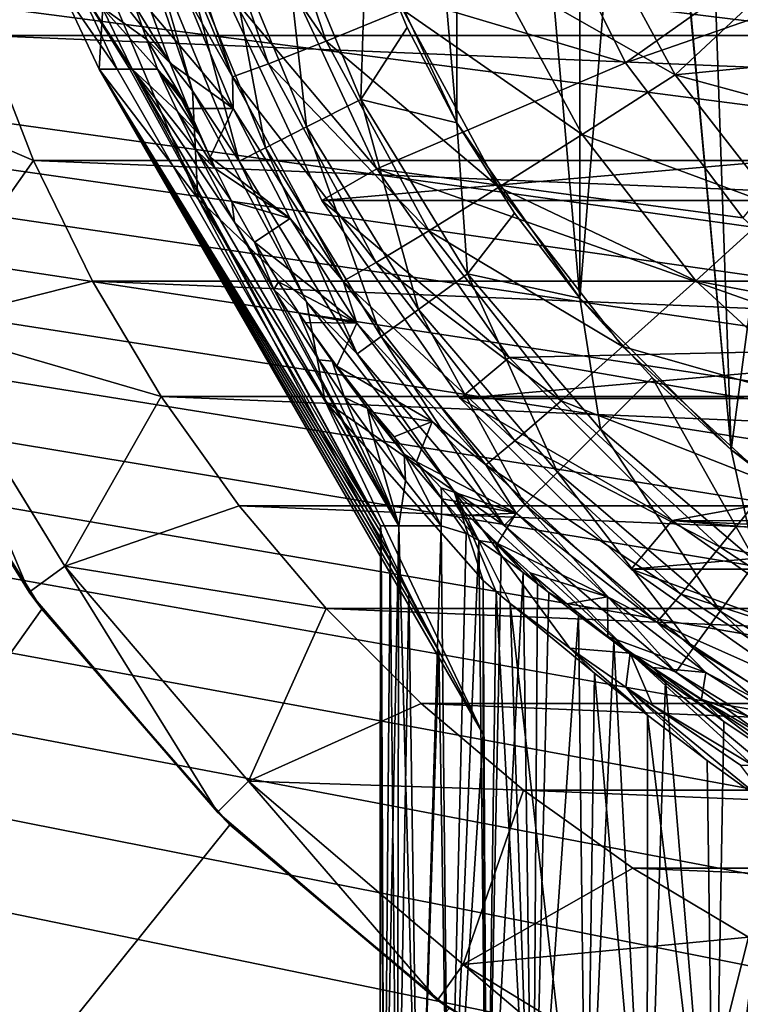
# Model space of a CAD drawing. Header units: metres. Extents: x -109 to 109, y -63 to 140.
# Tile 263 of 480: x -8.55 to -4.45, y 21.48 to 27.09. Entities that reach past the tile are written whole.
import ezdxf

# ---------------------------------------------------------------- set-up
doc = ezdxf.new("R2010")
doc.units = ezdxf.units.M
doc.layers.add('solid_502308_SW0001', color=7, linetype='CONTINUOUS')

msp = doc.modelspace()

# ---------------------------------------------------------------- linework, layer by layer
at = {"layer": 'solid_502308_SW0001'}
for points in [[(69.468643, 21.833605, 17.799309), (76.5, 35.943851, 18.161783), (-76.5, 35.943851, 18.161783)], [(67.435486, 21.949877, 17.802296), (69.468643, 21.833605, 17.799309), (-76.5, 35.943851, 18.161783)], [(40.900002, 21.949877, 17.802296), (67.435486, 21.949877, 17.802296), (-76.5, 35.943851, 18.161783)], [(38.606739, 21.79129, 17.798223), (40.900002, 21.949877, 17.802296), (-76.5, 35.943851, 18.161783)], [(36.353371, 21.317671, 17.786057), (38.606739, 21.79129, 17.798223), (-76.5, 35.943851, 18.161783)], [(34.18816, 20.53858, 17.766043), (36.353371, 21.317671, 17.786057), (-76.5, 35.943851, 18.161783)], [(31.215277, 20.53858, 17.766043), (34.18816, 20.53858, 17.766043), (-76.5, 35.943851, 18.161783)], [(28.242392, 20.53858, 17.766043), (31.215277, 20.53858, 17.766043), (-76.5, 35.943851, 18.161783)], [(25.269508, 20.53858, 17.766043), (28.242392, 20.53858, 17.766043), (-76.5, 35.943851, 18.161783)], [(22.296625, 20.53858, 17.766043), (25.269508, 20.53858, 17.766043), (-76.5, 35.943851, 18.161783)], [(19.323742, 20.53858, 17.766043), (22.296625, 20.53858, 17.766043), (-76.5, 35.943851, 18.161783)], [(16.350859, 20.53858, 17.766043), (19.323742, 20.53858, 17.766043), (-76.5, 35.943851, 18.161783)], [(13.377975, 20.53858, 17.766043), (16.350859, 20.53858, 17.766043), (-76.5, 35.943851, 18.161783)], [(10.405092, 20.53858, 17.766043), (13.377975, 20.53858, 17.766043), (-76.5, 35.943851, 18.161783)], [(7.432209, 20.53858, 17.766043), (10.405092, 20.53858, 17.766043), (-76.5, 35.943851, 18.161783)], [(4.459325, 20.53858, 17.766043), (7.432209, 20.53858, 17.766043), (-76.5, 35.943851, 18.161783)], [(1.486442, 20.53858, 17.766043), (4.459325, 20.53858, 17.766043), (-76.5, 35.943851, 18.161783)], [(-1.486442, 20.53858, 17.766043), (1.486442, 20.53858, 17.766043), (-76.5, 35.943851, 18.161783)], [(-4.459325, 20.53858, 17.766043), (-1.486442, 20.53858, 17.766043), (-76.5, 35.943851, 18.161783)], [(-7.432209, 20.53858, 17.766043), (-4.459325, 20.53858, 17.766043), (-76.5, 35.943851, 18.161783)], [(-10.405092, 20.53858, 17.766043), (-7.432209, 20.53858, 17.766043), (-76.5, 35.943851, 18.161783)], [(-5.362325, 25.500526, -10.238144), (-5.362325, 34.499474, -10.238144), (-6.062111, 33.500088, -10.238144)], [(-5, 30, -10.238144), (-5.362325, 34.499474, -10.238144), (-5.362325, 25.500526, -10.238144)], [(-6.062111, 26.49991, -10.238144), (-6.062111, 33.500088, -10.238144), (-6.577823, 32.394207, -10.238144)], [(-5.362325, 25.500526, -10.238144), (-6.062111, 33.500088, -10.238144), (-6.062111, 26.49991, -10.238144)], [(-6.062111, 26.49991, -10.238144), (-6.577823, 32.394207, -10.238144), (-6.577823, 27.605793, -10.238144)], [(-5, 30, -10.238144), (-5.362325, 25.500526, -10.238144), (-4.499563, 24.637733, -10.238144)], [(-4.903923, 29.024542, -10.238144), (-5, 30, -10.238144), (-4.499563, 24.637733, -10.238144)], [(-4.619348, 28.086493, -10.238144), (-4.903923, 29.024542, -10.238144), (-4.499563, 24.637733, -10.238144)], [(-7.202722, 28.124846, 13.440675), (-6.804549, 26.964445, 13.410866), (-7.550357, 28.051422, 12.874386)], [(-6.36984, 27.142818, 13.8864), (-6.804549, 26.964445, 13.410866), (-7.202722, 28.124846, 13.440675)], [(-4.157349, 27.222189, -10.238144), (-4.619348, 28.086493, -10.238144), (-4.499563, 24.637733, -10.238144)], [(-7.550357, 28.051422, 12.874386), (-7.132974, 26.835039, 12.843139), (-7.768229, 28.012495, 12.243561)], [(-6.804549, 26.964445, 13.410866), (-7.132974, 26.835039, 12.843139), (-7.550357, 28.051422, 12.874386)], [(-7.566463, 26.681042, -6.804698), (-8.009548, 27.971706, -6.804698), (-8.066903, 27.321394)], [(-7.791773, 27.4683, -7.350831), (-8.009548, 27.971706, -6.804698), (-7.566463, 26.681042, -6.804698)], [(-7.768229, 28.012495, 12.243561), (-7.338806, 26.761026, 12.211412), (-7.816267, 27.904839, 11.677801)], [(-7.132974, 26.835039, 12.843139), (-7.338806, 26.761026, 12.211412), (-7.768229, 28.012495, 12.243561)], [(-3.464102, 28, -17.583462), (-5.101369, 26.841547, -18.738144), (-5.594789, 27.832478, -18.738144)], [(-3.180946, 27.50956, -17.606489), (-5.101369, 26.841547, -18.738144), (-3.464102, 28, -17.583462)], [(-7.338806, 26.761026, 12.211412), (-7.604609, 27.232365, 11.666926), (-7.816267, 27.904839, 11.677801)], [(-5.594789, 27.832478, -18.738144), (-5.101369, 26.841547, -18.738144), (-7.071137, 27.426212, -18.738144)], [(8.748788, 26.996489, -35.238144), (-8.748788, 26.996489, -35.238144), (-8.966891, 27.729097, -35.238144)], [(8.966891, 27.729097, -35.238144), (8.748788, 26.996489, -35.238144), (-8.966891, 27.729097, -35.238144)], [(-7.382749, 27.6012, -8.360602), (-6.9166, 26.475817, -8.360602), (-7.053759, 27.708096, -8.789615)], [(-6.577785, 27.605686, -9.146836), (-7.053759, 27.708096, -8.789615), (-6.608383, 26.63286, -8.789615)], [(-6.9166, 26.475817, -8.360602), (-6.608383, 26.63286, -8.789615), (-7.053759, 27.708096, -8.789615)], [(-7.631552, 27.520359, -7.875552), (-7.149693, 26.35705, -7.875552), (-7.382749, 27.6012, -8.360602)], [(-7.149693, 26.35705, -7.875552), (-6.9166, 26.475817, -8.360602), (-7.382749, 27.6012, -8.360602)], [(-6.344301, 27.041986, -9.146836), (-6.577785, 27.605686, -9.146836), (-6.608383, 26.63286, -8.789615)], [(-6.577823, 27.605793, -10.238144), (-6.577785, 27.605686, -9.146836), (-6.344301, 27.041986, -9.146836)], [(-6.062111, 26.49991, -10.238144), (-6.577823, 27.605793, -10.238144), (-6.344301, 27.041986, -9.146836)], [(-5.272124, 27.609037, 14.472187), (-4.819778, 26.772858, 14.450707), (-5.850434, 27.361298, 14.246129)], [(-4.328038, 27.234211, 14.536922), (-4.819778, 26.772858, 14.450707), (-5.272124, 27.609037, 14.472187)], [(-7.791773, 27.4683, -7.350831), (-7.299798, 26.280567, -7.350831), (-7.631552, 27.520359, -7.875552)], [(-7.299798, 26.280567, -7.350831), (-7.149693, 26.35705, -7.875552), (-7.631552, 27.520359, -7.875552)], [(-7.791773, 27.4683, -7.350831), (-7.566463, 26.681042, -6.804698), (-7.299798, 26.280567, -7.350831)], [(-3.180946, 27.50956, -17.606489), (-4.434119, 25.957899, -18.738144), (-5.101369, 26.841547, -18.738144)], [(-7.411469, 27.30234, -35.100304), (-7.071183, 27.426289, -34.73814), (-6.516888, 26.237581, -34.73814)], [(-6.516888, 26.237581, -34.73814), (-7.071183, 27.426289, -34.73814), (-7.071137, 27.426212, -18.738144)], [(-5.101369, 26.841547, -18.738144), (-6.516901, 26.237637, -18.738144), (-7.071137, 27.426212, -18.738144)], [(-6.516888, 26.237581, -34.73814), (-7.071137, 27.426212, -18.738144), (-6.516901, 26.237637, -18.738144)], [(-5.850434, 27.361298, 14.246129), (-5.348492, 26.433435, 14.222293), (-6.36984, 27.142818, 13.8864)], [(-4.819778, 26.772858, 14.450707), (-5.348492, 26.433435, 14.222293), (-5.850434, 27.361298, 14.246129)], [(-8.066903, 27.321394), (-8.319157, 27.277893), (-8.098228, 26.80411)], [(-7.53579, 26.06786), (-8.066903, 27.321394), (-8.098228, 26.80411)], [(-7.566463, 26.681042, -6.804698), (-8.066903, 27.321394), (-7.53579, 26.06786)], [(-6.830436, 26.056356, -35.100304), (-7.411469, 27.30234, -35.100304), (-6.516888, 26.237581, -34.73814)], [(7.411469, 27.30234, -35.100304), (-7.411469, 27.30234, -35.100304), (-6.830436, 26.056356, -35.100304)], [(7.411469, 27.30234, -35.100304), (-6.830436, 26.056356, -35.100304), (6.830436, 26.056356, -35.100304)], [(-7.994193, 26.80411, 2.979163), (-8.098228, 26.80411), (-8.319157, 27.277893)], [(-8.214845, 27.277859, 2.986869), (-7.994193, 26.80411, 2.979163), (-8.319157, 27.277893)], [(-8.214845, 27.277859, 2.986869), (-7.909639, 26.80411, 3.892752), (-7.922191, 26.80411, 3.806317)], [(-8.214845, 27.277859, 2.986869), (-8.081095, 27.155922, 3.918607), (-7.909639, 26.80411, 3.892752)], [(-8.214845, 27.277859, 2.986869), (-7.922191, 26.80411, 3.806317), (-7.994193, 26.80411, 2.979163)], [(-7.604609, 27.232365, 11.666926), (-7.335095, 26.580612, 11.656384), (-7.802248, 27.130669, 5.351239)], [(-7.338806, 26.761026, 12.211412), (-7.335095, 26.580612, 11.656384), (-7.604609, 27.232365, 11.666926)], [(-4.328038, 27.234211, 14.536922), (-4.061522, 26.845785, 14.526944), (-4.819778, 26.772858, 14.450707)], [(-4.157349, 27.222189, -10.238144), (-4.499563, 24.637733, -10.238144), (-3.499878, 23.937757, -10.238144)], [(-7.896038, 27.168262, 4.827129), (-7.826159, 26.972664, 4.746412), (-8.081095, 27.155922, 3.918607)], [(-8.081095, 27.155922, 3.918607), (-7.764836, 26.80411, 4.621552), (-7.909639, 26.80411, 3.892752)], [(-7.826159, 26.972664, 4.746412), (-7.764836, 26.80411, 4.621552), (-8.081095, 27.155922, 3.918607)], [(-7.896038, 27.168262, 4.827129), (-7.802248, 27.130669, 5.351239), (-7.693316, 26.839748, 5.237338)], [(-7.896038, 27.168262, 4.827129), (-7.693316, 26.839748, 5.237338), (-7.826159, 26.972664, 4.746412)], [(-7.335095, 26.580612, 11.656384), (-7.693316, 26.839748, 5.237338), (-7.802248, 27.130669, 5.351239)], [(-6.36984, 27.142818, 13.8864), (-5.823352, 26.13261, 13.86045), (-6.804549, 26.964445, 13.410866)], [(-5.348492, 26.433435, 14.222293), (-5.823352, 26.13261, 13.86045), (-6.36984, 27.142818, 13.8864)], [(-6.062026, 26.499737, -9.146836), (-6.344301, 27.041986, -9.146836), (-6.608383, 26.63286, -8.789615)], [(-6.062111, 26.49991, -10.238144), (-6.344301, 27.041986, -9.146836), (-6.062026, 26.499737, -9.146836)], [(-9.748307, 26.83251, -34.238144), (-8.748788, 26.996489, -35.238144), (-8.470903, 26.28437, -35.238144)], [(8.470903, 26.28437, -35.238144), (-8.470903, 26.28437, -35.238144), (-8.748788, 26.996489, -35.238144)], [(8.748788, 26.996489, -35.238144), (8.470903, 26.28437, -35.238144), (-8.748788, 26.996489, -35.238144)], [(-7.826159, 26.972664, 4.746412), (-7.588861, 26.580975, 5.054479), (-7.764836, 26.80411, 4.621552)], [(-7.826159, 26.972664, 4.746412), (-7.693316, 26.839748, 5.237338), (-7.588861, 26.580975, 5.054479)], [(-6.804549, 26.964445, 13.410866), (-6.220779, 25.885323, 13.383144), (-7.132974, 26.835039, 12.843139)], [(-5.823352, 26.13261, 13.86045), (-6.220779, 25.885323, 13.383144), (-6.804549, 26.964445, 13.410866)], [(-4.061522, 26.845785, 14.526944), (-3.76022, 26.483658, 14.517642), (-4.819778, 26.772858, 14.450707)], [(-9.748307, 26.83251, -34.238144), (-8.470903, 26.28437, -35.238144), (-9.132778, 25.346521, -34.238144)], [(-7.53579, 26.06786), (-8.098228, 26.80411), (-5.912698, 23.018661)], [(-6.1646, 23.493601, 0.638721), (-5.912698, 23.018661), (-8.098228, 26.80411)], [(-7.994193, 26.80411, 2.979163), (-6.49604, 24.20607, 2.926847), (-8.098228, 26.80411)], [(-6.492139, 24.166239, 2.380028), (-8.098228, 26.80411), (-6.49604, 24.20607, 2.926847)], [(-6.334917, 23.825247, 1.244623), (-6.1646, 23.493601, 0.638721), (-8.098228, 26.80411)], [(-6.440533, 24.043123, 1.822384), (-6.334917, 23.825247, 1.244623), (-8.098228, 26.80411)], [(-6.492139, 24.166239, 2.380028), (-6.440533, 24.043123, 1.822384), (-8.098228, 26.80411)], [(-7.994193, 26.80411, 2.979163), (-7.922191, 26.80411, 3.806317), (-6.49604, 24.20607, 2.926847)], [(-7.922191, 26.80411, 3.806317), (-7.909639, 26.80411, 3.892752), (-6.49604, 24.20607, 2.926847)], [(-7.909639, 26.80411, 3.892752), (-6.392484, 24.206068, 3.877347), (-6.49604, 24.20607, 2.926847)], [(-7.909639, 26.80411, 3.892752), (-7.326534, 25.934519, 4.291103), (-6.392484, 24.206068, 3.877347)], [(-7.909639, 26.80411, 3.892752), (-7.542243, 26.339882, 4.398862), (-7.326534, 25.934519, 4.291103)], [(-7.909639, 26.80411, 3.892752), (-7.652364, 26.562996, 4.494447), (-7.542243, 26.339882, 4.398862)], [(-7.909639, 26.80411, 3.892752), (-7.764836, 26.80411, 4.621552), (-7.652364, 26.562996, 4.494447)], [(-7.526296, 26.430315, 4.8798), (-7.652364, 26.562996, 4.494447), (-7.764836, 26.80411, 4.621552)], [(-7.610807, 26.619766, 4.980526), (-7.764836, 26.80411, 4.621552), (-7.588861, 26.580975, 5.054479)], [(-7.660871, 26.692808, 4.844338), (-7.526296, 26.430315, 4.8798), (-7.764836, 26.80411, 4.621552)], [(-7.660871, 26.692808, 4.844338), (-7.764836, 26.80411, 4.621552), (-7.610807, 26.619766, 4.980526)], [(-7.335095, 26.580612, 11.656384), (-7.588861, 26.580975, 5.054479), (-7.693316, 26.839748, 5.237338)], [(-7.132974, 26.835039, 12.843139), (-6.521038, 25.70385, 12.81408), (-7.338806, 26.761026, 12.211412)], [(-6.220779, 25.885323, 13.383144), (-6.521038, 25.70385, 12.81408), (-7.132974, 26.835039, 12.843139)], [(-5.101369, 26.841547, -18.738144), (-4.434119, 25.957899, -18.738144), (-6.516901, 26.237637, -18.738144)], [(-7.338806, 26.761026, 12.211412), (-6.709217, 25.597204, 12.181515), (-7.335095, 26.580612, 11.656384)], [(-6.521038, 25.70385, 12.81408), (-6.709217, 25.597204, 12.181515), (-7.338806, 26.761026, 12.211412)], [(-4.819778, 26.772858, 14.450707), (-4.235967, 26.022446, 14.43143), (-5.348492, 26.433435, 14.222293)], [(-3.76022, 26.483658, 14.517642), (-4.235967, 26.022446, 14.43143), (-4.819778, 26.772858, 14.450707)], [(-7.660871, 26.692808, 4.844338), (-7.610807, 26.619766, 4.980526), (-7.526296, 26.430315, 4.8798)], [(-6.916983, 25.480909, -6.804698), (-7.566463, 26.681042, -6.804698), (-7.53579, 26.06786)], [(-7.299798, 26.280567, -7.350831), (-7.566463, 26.681042, -6.804698), (-6.916983, 25.480909, -6.804698)], [(-6.9166, 26.475817, -8.360602), (-6.280141, 25.43721, -8.360602), (-6.608383, 26.63286, -8.789615)], [(-6.062026, 26.499737, -9.146836), (-6.608383, 26.63286, -8.789615), (-6.000286, 25.640537, -8.789615)], [(-6.280141, 25.43721, -8.360602), (-6.000286, 25.640537, -8.789615), (-6.608383, 26.63286, -8.789615)], [(-7.610807, 26.619766, 4.980526), (-7.588861, 26.580975, 5.054479), (-7.465863, 26.303001, 4.837213)], [(-7.610807, 26.619766, 4.980526), (-7.465863, 26.303001, 4.837213), (-7.526296, 26.430315, 4.8798)], [(-7.335095, 26.580612, 11.656384), (-7.465863, 26.303001, 4.837213), (-7.588861, 26.580975, 5.054479)], [(-7.335095, 26.580612, 11.656384), (-7.009727, 25.954597, 11.646261), (-7.465863, 26.303001, 4.837213)], [(-6.709217, 25.597204, 12.181515), (-7.009727, 25.954597, 11.646261), (-7.335095, 26.580612, 11.656384)], [(-7.43461, 26.237352, 4.795901), (-7.542243, 26.339882, 4.398862), (-7.652364, 26.562996, 4.494447)], [(-7.526296, 26.430315, 4.8798), (-7.43461, 26.237352, 4.795901), (-7.652364, 26.562996, 4.494447)], [(-7.149693, 26.35705, -7.875552), (-6.491786, 25.283442, -7.875552), (-6.9166, 26.475817, -8.360602)], [(-6.491786, 25.283442, -7.875552), (-6.280141, 25.43721, -8.360602), (-6.9166, 26.475817, -8.360602)], [(-6.062111, 26.49991, -10.238144), (-6.062026, 26.499737, -9.146836), (-5.7342, 25.985159, -9.146836)], [(-6.062111, 26.49991, -10.238144), (-5.7342, 25.985159, -9.146836), (-5.362354, 25.500538, -9.146836)], [(-5.362325, 25.500526, -10.238144), (-6.062111, 26.49991, -10.238144), (-5.362354, 25.500538, -9.146836)], [(-5.7342, 25.985159, -9.146836), (-6.062026, 26.499737, -9.146836), (-6.000286, 25.640537, -8.789615)], [(-7.526296, 26.430315, 4.8798), (-7.465863, 26.303001, 4.837213), (-7.43461, 26.237352, 4.795901)], [(-5.348492, 26.433435, 14.222293), (-4.700659, 25.600735, 14.200902), (-5.823352, 26.13261, 13.86045)], [(-4.235967, 26.022446, 14.43143), (-4.700659, 25.600735, 14.200902), (-5.348492, 26.433435, 14.222293)], [(-7.299798, 26.280567, -7.350831), (-6.628078, 25.18442, -7.350831), (-7.149693, 26.35705, -7.875552)], [(-6.628078, 25.18442, -7.350831), (-6.491786, 25.283442, -7.875552), (-7.149693, 26.35705, -7.875552)], [(-7.34143, 26.051926, 4.704957), (-7.326534, 25.934519, 4.291103), (-7.542243, 26.339882, 4.398862)], [(-7.34143, 26.051926, 4.704957), (-7.542243, 26.339882, 4.398862), (-7.43461, 26.237352, 4.795901)], [(-7.009727, 25.954597, 11.646261), (-7.43461, 26.237352, 4.795901), (-7.465863, 26.303001, 4.837213)], [(-9.132778, 25.346521, -34.238144), (-8.470903, 26.28437, -35.238144), (-8.135121, 25.597492, -35.238144)], [(8.135121, 25.597492, -35.238144), (-8.135121, 25.597492, -35.238144), (-8.470903, 26.28437, -35.238144)], [(8.470903, 26.28437, -35.238144), (8.135121, 25.597492, -35.238144), (-8.470903, 26.28437, -35.238144)], [(-7.009727, 25.954597, 11.646261), (-7.34143, 26.051926, 4.704957), (-7.43461, 26.237352, 4.795901)], [(-7.299798, 26.280567, -7.350831), (-6.916983, 25.480909, -6.804698), (-6.628078, 25.18442, -7.350831)], [(-6.830436, 26.056356, -35.100304), (-6.516888, 26.237581, -34.73814), (-5.764471, 25.163008, -34.73814)], [(-3.615648, 25.211786, -18.738144), (-5.764519, 25.163067, -18.738144), (-6.516901, 26.237637, -18.738144)], [(-6.516888, 26.237581, -34.73814), (-6.516901, 26.237637, -18.738144), (-5.764519, 25.163067, -18.738144)], [(-4.434119, 25.957899, -18.738144), (-3.615648, 25.211786, -18.738144), (-6.516901, 26.237637, -18.738144)], [(-5.764471, 25.163008, -34.73814), (-6.516888, 26.237581, -34.73814), (-5.764519, 25.163067, -18.738144)], [(-5.823352, 26.13261, 13.86045), (-5.11802, 25.226002, 13.83716), (-6.220779, 25.885323, 13.383144)], [(-4.700659, 25.600735, 14.200902), (-5.11802, 25.226002, 13.83716), (-5.823352, 26.13261, 13.86045)], [(-6.811638, 24.915586), (-7.53579, 26.06786), (-5.912698, 23.018661)], [(-6.916983, 25.480909, -6.804698), (-7.53579, 26.06786), (-6.811638, 24.915586)], [(-7.213659, 25.819229, 4.650262), (-7.326534, 25.934519, 4.291103), (-7.34143, 26.051926, 4.704957)], [(-7.009727, 25.954597, 11.646261), (-7.213659, 25.819229, 4.650262), (-7.34143, 26.051926, 4.704957)], [(-6.041889, 24.930216, -35.100304), (-6.830436, 26.056356, -35.100304), (-5.764471, 25.163008, -34.73814)], [(6.830436, 26.056356, -35.100304), (-6.830436, 26.056356, -35.100304), (-6.041889, 24.930216, -35.100304)], [(6.830436, 26.056356, -35.100304), (-6.041889, 24.930216, -35.100304), (6.041889, 24.930216, -35.100304)], [(-4.235967, 26.022446, 14.43143), (-3.536505, 25.378345, 14.414884), (-4.700659, 25.600735, 14.200902)], [(-7.009727, 25.954597, 11.646261), (-6.630929, 25.359118, 11.636631), (-7.213659, 25.819229, 4.650262)], [(-6.709217, 25.597204, 12.181515), (-6.630929, 25.359118, 11.636631), (-7.009727, 25.954597, 11.646261)], [(-5.362354, 25.500538, -9.146836), (-5.7342, 25.985159, -9.146836), (-6.000286, 25.640537, -8.789615)], [(-7.326534, 25.934519, 4.291103), (-7.102268, 25.55072, 4.279856), (-6.392484, 24.206068, 3.877347)], [(-7.213659, 25.819229, 4.650262), (-7.102268, 25.55072, 4.279856), (-7.326534, 25.934519, 4.291103)], [(-6.220779, 25.885323, 13.383144), (-5.467323, 24.916857, 13.358266), (-6.521038, 25.70385, 12.81408)], [(-5.11802, 25.226002, 13.83716), (-5.467323, 24.916857, 13.358266), (-6.220779, 25.885323, 13.383144)], [(-7.077435, 25.593616, 4.666467), (-7.102268, 25.55072, 4.279856), (-7.213659, 25.819229, 4.650262)], [(-6.630929, 25.359118, 11.636631), (-7.077435, 25.593616, 4.666467), (-7.213659, 25.819229, 4.650262)], [(-6.521038, 25.70385, 12.81408), (-5.731225, 24.688652, 12.788001), (-6.709217, 25.597204, 12.181515)], [(-5.467323, 24.916857, 13.358266), (-5.731225, 24.688652, 12.788001), (-6.521038, 25.70385, 12.81408)], [(-6.280141, 25.43721, -8.360602), (-5.489045, 24.510956, -8.360602), (-6.000286, 25.640537, -8.789615)], [(-5.362354, 25.500538, -9.146836), (-6.000286, 25.640537, -8.789615), (-5.244442, 24.755558, -8.789615)], [(-5.489045, 24.510956, -8.360602), (-5.244442, 24.755558, -8.789615), (-6.000286, 25.640537, -8.789615)], [(-9.132778, 25.346521, -34.238144), (-8.135121, 25.597492, -35.238144), (-7.743855, 24.940842, -35.238144)], [(7.743855, 24.940842, -35.238144), (-7.743855, 24.940842, -35.238144), (-8.135121, 25.597492, -35.238144)], [(8.135121, 25.597492, -35.238144), (7.743855, 24.940842, -35.238144), (-8.135121, 25.597492, -35.238144)], [(-6.961057, 25.415852, 4.727566), (-7.102268, 25.55072, 4.279856), (-7.077435, 25.593616, 4.666467)], [(-6.630929, 25.359118, 11.636631), (-6.961057, 25.415852, 4.727566), (-7.077435, 25.593616, 4.666467)], [(-6.709217, 25.597204, 12.181515), (-5.896618, 24.552717, 12.154684), (-6.630929, 25.359118, 11.636631)], [(-5.731225, 24.688652, 12.788001), (-5.896618, 24.552717, 12.154684), (-6.709217, 25.597204, 12.181515)], [(-4.700659, 25.600735, 14.200902), (-3.924483, 24.885992, 14.182542), (-5.11802, 25.226002, 13.83716)], [(-3.536505, 25.378345, 14.414884), (-3.924483, 24.885992, 14.182542), (-4.700659, 25.600735, 14.200902)], [(-7.102268, 25.55072, 4.279856), (-6.847201, 25.151072, 4.358793), (-6.392484, 24.206068, 3.877347)], [(-6.961057, 25.415852, 4.727566), (-6.847201, 25.151072, 4.358793), (-7.102268, 25.55072, 4.279856)], [(-6.078826, 24.404045, -6.804698), (-6.916983, 25.480909, -6.804698), (-6.811638, 24.915586)], [(-6.628078, 25.18442, -7.350831), (-6.916983, 25.480909, -6.804698), (-6.078826, 24.404045, -6.804698)], [(-4.949649, 25.050154, -9.146836), (-5.362354, 25.500538, -9.146836), (-5.244442, 24.755558, -8.789615)], [(-5.362325, 25.500526, -10.238144), (-5.362354, 25.500538, -9.146836), (-4.949649, 25.050154, -9.146836)], [(-5.362325, 25.500526, -10.238144), (-4.949649, 25.050154, -9.146836), (-4.499505, 24.637682, -9.146836)], [(-4.499563, 24.637733, -10.238144), (-5.362325, 25.500526, -10.238144), (-4.499505, 24.637682, -9.146836)], [(-6.770685, 25.142284, 4.809609), (-6.847201, 25.151072, 4.358793), (-6.961057, 25.415852, 4.727566)], [(-6.630929, 25.359118, 11.636631), (-6.924749, 25.362801, 4.753245), (-6.961057, 25.415852, 4.727566)], [(-6.770685, 25.142284, 4.809609), (-6.961057, 25.415852, 4.727566), (-6.924749, 25.362801, 4.753245)], [(-6.491786, 25.283442, -7.875552), (-5.674029, 24.325972, -7.875552), (-6.280141, 25.43721, -8.360602)], [(-5.674029, 24.325972, -7.875552), (-5.489045, 24.510956, -8.360602), (-6.280141, 25.43721, -8.360602)], [(-9.132862, 25.346704, -16.238144), (-8.494868, 23.828495, -16.238144), (-9.355701, 25.233377, -16.238144)], [(-9.132862, 25.346704, -16.238144), (-8.292424, 23.975201, -16.238144), (-8.494868, 23.828495, -16.238144)], [(-8.292499, 23.975304, -34.238144), (-8.292424, 23.975201, -16.238144), (-9.132862, 25.346704, -16.238144)], [(-9.132778, 25.346521, -34.238144), (-8.292499, 23.975304, -34.238144), (-9.132862, 25.346704, -16.238144)], [(-9.132778, 25.346521, -34.238144), (-7.743855, 24.940842, -35.238144), (-8.292499, 23.975304, -34.238144)], [(-6.630929, 25.359118, 11.636631), (-6.745385, 25.114958, 4.911213), (-6.924749, 25.362801, 4.753245)], [(-6.770685, 25.142284, 4.809609), (-6.924749, 25.362801, 4.753245), (-6.745385, 25.114958, 4.911213)], [(-6.630929, 25.359118, 11.636631), (-6.201536, 24.798742, 11.627561), (-6.745385, 25.114958, 4.911213)], [(-5.896618, 24.552717, 12.154684), (-6.201536, 24.798742, 11.627561), (-6.630929, 25.359118, 11.636631)], [(-6.628078, 25.18442, -7.350831), (-5.793152, 24.206848, -7.350831), (-6.491786, 25.283442, -7.875552)], [(-5.793152, 24.206848, -7.350831), (-5.674029, 24.325972, -7.875552), (-6.491786, 25.283442, -7.875552)], [(-8.494868, 23.828495, -16.238144), (-9.290736, 25.108032, -17.883425), (-9.355701, 25.233377, -16.238144)], [(-5.11802, 25.226002, 13.83716), (-4.272944, 24.447815, 13.817169), (-5.467323, 24.916857, 13.358266)], [(-3.924483, 24.885992, 14.182542), (-4.272944, 24.447815, 13.817169), (-5.11802, 25.226002, 13.83716)], [(-6.628078, 25.18442, -7.350831), (-6.078826, 24.404045, -6.804698), (-5.793152, 24.206848, -7.350831)], [(-3.615648, 25.211786, -18.738144), (-2.674397, 24.629026, -18.738144), (-5.764519, 25.163067, -18.738144)], [(-6.847201, 25.151072, 4.358793), (-6.700034, 24.935564, 4.434545), (-6.392484, 24.206068, 3.877347)], [(-6.770685, 25.142284, 4.809609), (-6.700034, 24.935564, 4.434545), (-6.847201, 25.151072, 4.358793)], [(-6.570288, 24.874144, 4.922451), (-6.700034, 24.935564, 4.434545), (-6.770685, 25.142284, 4.809609)], [(-6.570288, 24.874144, 4.922451), (-6.770685, 25.142284, 4.809609), (-6.745385, 25.114958, 4.911213)], [(-6.201536, 24.798742, 11.627561), (-6.535874, 24.850891, 5.139761), (-6.745385, 25.114958, 4.911213)], [(-6.570288, 24.874144, 4.922451), (-6.745385, 25.114958, 4.911213), (-6.535874, 24.850891, 5.139761)], [(-6.041889, 24.930216, -35.100304), (-5.764471, 25.163008, -34.73814), (-4.836948, 24.235491, -34.73814)], [(-2.674397, 24.629026, -18.738144), (-4.836858, 24.23542, -18.738144), (-5.764519, 25.163067, -18.738144)], [(-5.764471, 25.163008, -34.73814), (-5.764519, 25.163067, -18.738144), (-4.836858, 24.23542, -18.738144)], [(-4.836948, 24.235491, -34.73814), (-5.764471, 25.163008, -34.73814), (-4.836858, 24.23542, -18.738144)], [(-9.290736, 25.108032, -17.883425), (-8.423227, 23.731112, -17.848055), (-24.237686, 1.46148, -17.275978)], [(-8.494868, 23.828495, -16.238144), (-8.423227, 23.731112, -17.848055), (-9.290736, 25.108032, -17.883425)], [(-4.949649, 25.050154, -9.146836), (-5.244442, 24.755558, -8.789615), (-4.359463, 23.999714, -8.789615)], [(-4.499505, 24.637682, -9.146836), (-4.949649, 25.050154, -9.146836), (-4.359463, 23.999714, -8.789615)], [(-8.292499, 23.975304, -34.238144), (-7.743855, 24.940842, -35.238144), (-7.299671, 24.318701, -35.238144)], [(7.299671, 24.318701, -35.238144), (-7.299671, 24.318701, -35.238144), (-7.743855, 24.940842, -35.238144)], [(7.743855, 24.940842, -35.238144), (7.299671, 24.318701, -35.238144), (-7.743855, 24.940842, -35.238144)], [(-5.912698, 23.893446), (-6.811638, 24.915586), (-5.912698, 23.018661)], [(-6.078826, 24.404045, -6.804698), (-6.811638, 24.915586), (-5.912698, 23.893446)], [(-6.700034, 24.935564, 4.434545), (-6.535966, 24.706217, 4.534674), (-6.392484, 24.206068, 3.877347)], [(-6.570288, 24.874144, 4.922451), (-6.535966, 24.706217, 4.534674), (-6.700034, 24.935564, 4.434545)], [(-5.069784, 23.958111, -35.100304), (-6.041889, 24.930216, -35.100304), (-4.836948, 24.235491, -34.73814)], [(6.041889, 24.930216, -35.100304), (-6.041889, 24.930216, -35.100304), (-5.069784, 23.958111, -35.100304)], [(-5.467323, 24.916857, 13.358266), (-4.564583, 24.085569, 13.336911), (-5.731225, 24.688652, 12.788001)], [(-4.272944, 24.447815, 13.817169), (-4.564583, 24.085569, 13.336911), (-5.467323, 24.916857, 13.358266)], [(6.041889, 24.930216, -35.100304), (-5.069784, 23.958111, -35.100304), (5.069784, 23.958111, -35.100304)], [(-6.570288, 24.874144, 4.922451), (-6.353352, 24.462946, 4.657989), (-6.535966, 24.706217, 4.534674)], [(-6.361928, 24.612551, 5.056564), (-6.353352, 24.462946, 4.657989), (-6.570288, 24.874144, 4.922451)], [(-6.361928, 24.612551, 5.056564), (-6.570288, 24.874144, 4.922451), (-6.535874, 24.850891, 5.139761)], [(-6.201536, 24.798742, 11.627561), (-6.418309, 24.712675, 5.278316), (-6.535874, 24.850891, 5.139761)], [(-6.361928, 24.612551, 5.056564), (-6.535874, 24.850891, 5.139761), (-6.418309, 24.712675, 5.278316)], [(-6.201536, 24.798742, 11.627561), (-6.290592, 24.569571, 5.432241), (-6.418309, 24.712675, 5.278316)], [(-6.201536, 24.798742, 11.627561), (-5.724789, 24.27779, 11.619139), (-6.290592, 24.569571, 5.432241)], [(-5.896618, 24.552717, 12.154684), (-5.724789, 24.27779, 11.619139), (-6.201536, 24.798742, 11.627561)], [(-5.489045, 24.510956, -8.360602), (-4.56279, 23.719858, -8.360602), (-5.244442, 24.755558, -8.789615)], [(-4.56279, 23.719858, -8.360602), (-4.359463, 23.999714, -8.789615), (-5.244442, 24.755558, -8.789615)], [(-6.535966, 24.706217, 4.534674), (-6.353352, 24.462946, 4.657989), (-6.392484, 24.206068, 3.877347)], [(-6.361928, 24.612551, 5.056564), (-6.418309, 24.712675, 5.278316), (-6.290592, 24.569571, 5.432241)], [(-5.731225, 24.688652, 12.788001), (-4.784918, 23.817245, 12.765615), (-5.896618, 24.552717, 12.154684)], [(-4.564583, 24.085569, 13.336911), (-4.784918, 23.817245, 12.765615), (-5.731225, 24.688652, 12.788001)], [(-6.361928, 24.612551, 5.056564), (-6.150609, 24.206078, 4.80238), (-6.353352, 24.462946, 4.657989)], [(-6.14748, 24.358315, 5.202025), (-6.150609, 24.206078, 4.80238), (-6.361928, 24.612551, 5.056564)], [(-6.14748, 24.358315, 5.202025), (-6.361928, 24.612551, 5.056564), (-6.290592, 24.569571, 5.432241)], [(-2.674397, 24.629026, -18.738144), (-1.642053, 24.229078, -18.738144), (-4.836858, 24.23542, -18.738144)], [(-4.499563, 24.637733, -10.238144), (-4.499505, 24.637682, -9.146836), (-4.015148, 24.266014, -9.146836)], [(-3.499878, 23.937757, -10.238144), (-4.499563, 24.637733, -10.238144), (-4.015148, 24.266014, -9.146836)], [(-4.015148, 24.266014, -9.146836), (-4.499505, 24.637682, -9.146836), (-4.359463, 23.999714, -8.789615)], [(-5.724789, 24.27779, 11.619139), (-6.15129, 24.421055, 5.601346), (-6.290592, 24.569571, 5.432241)], [(-6.14748, 24.358315, 5.202025), (-6.290592, 24.569571, 5.432241), (-6.15129, 24.421055, 5.601346)], [(-5.896618, 24.552717, 12.154684), (-4.923008, 23.65617, 12.131653), (-5.724789, 24.27779, 11.619139)], [(-4.784918, 23.817245, 12.765615), (-4.923008, 23.65617, 12.131653), (-5.896618, 24.552717, 12.154684)], [(-5.674029, 24.325972, -7.875552), (-4.716558, 23.508213, -7.875552), (-5.489045, 24.510956, -8.360602)], [(-4.716558, 23.508213, -7.875552), (-4.56279, 23.719858, -8.360602), (-5.489045, 24.510956, -8.360602)], [(-6.353352, 24.462946, 4.657989), (-6.150609, 24.206078, 4.80238), (-6.392484, 24.206068, 3.877347)], [(-4.272944, 24.447815, 13.817169), (-3.311197, 23.819334, 13.801024), (-4.564583, 24.085569, 13.336911)], [(-5.724789, 24.27779, 11.619139), (-6.079758, 24.34763, 5.688017), (-6.15129, 24.421055, 5.601346)], [(-6.14748, 24.358315, 5.202025), (-6.15129, 24.421055, 5.601346), (-6.079758, 24.34763, 5.688017)], [(-5.838599, 23.830084, -0.156704), (-6.078826, 24.404045, -6.804698), (-5.912698, 23.893446)], [(-5.418284, 23.509243, -1.287426), (-5.074856, 23.479826, -6.804698), (-6.078826, 24.404045, -6.804698)], [(-5.793152, 24.206848, -7.350831), (-6.078826, 24.404045, -6.804698), (-5.074856, 23.479826, -6.804698)], [(-5.759027, 23.763365, -0.313902), (-5.418284, 23.509243, -1.287426), (-6.078826, 24.404045, -6.804698)], [(-5.838599, 23.830084, -0.156704), (-5.759027, 23.763365, -0.313902), (-6.078826, 24.404045, -6.804698)], [(-6.007668, 24.162304, 5.181518), (-6.150609, 24.206078, 4.80238), (-6.14748, 24.358315, 5.202025)], [(-5.936527, 24.121229, 5.347197), (-6.14748, 24.358315, 5.202025), (-6.079758, 24.34763, 5.688017)], [(-6.007668, 24.162304, 5.181518), (-6.14748, 24.358315, 5.202025), (-5.936527, 24.121229, 5.347197)], [(-5.724789, 24.27779, 11.619139), (-5.99875, 24.266661, 5.785592), (-6.079758, 24.34763, 5.688017)], [(-5.842434, 24.107098, 5.843813), (-6.079758, 24.34763, 5.688017), (-5.99875, 24.266661, 5.785592)], [(-5.936527, 24.121229, 5.347197), (-6.079758, 24.34763, 5.688017), (-5.842434, 24.107098, 5.843813)], [(-5.793152, 24.206848, -7.350831), (-4.81558, 23.371922, -7.350831), (-5.674029, 24.325972, -7.875552)], [(-4.81558, 23.371922, -7.350831), (-4.716558, 23.508213, -7.875552), (-5.674029, 24.325972, -7.875552)], [(-8.292499, 23.975304, -34.238144), (-7.299671, 24.318701, -35.238144), (-6.805398, 23.735092, -35.238144)], [(6.805398, 23.735092, -35.238144), (-6.805398, 23.735092, -35.238144), (-7.299671, 24.318701, -35.238144)], [(7.299671, 24.318701, -35.238144), (6.805398, 23.735092, -35.238144), (-7.299671, 24.318701, -35.238144)], [(-5.724789, 24.27779, 11.619139), (-5.830731, 24.105669, 5.985193), (-5.99875, 24.266661, 5.785592)], [(-5.724789, 24.27779, 11.619139), (-5.204316, 23.800293, 11.611409), (-5.830731, 24.105669, 5.985193)], [(-4.923008, 23.65617, 12.131653), (-5.204316, 23.800293, 11.611409), (-5.724789, 24.27779, 11.619139)], [(-5.842434, 24.107098, 5.843813), (-5.99875, 24.266661, 5.785592), (-5.830731, 24.105669, 5.985193)], [(-5.069784, 23.958111, -35.100304), (-4.836948, 24.235491, -34.73814), (-3.762579, 23.483204, -34.73814)], [(-4.836948, 24.235491, -34.73814), (-4.836858, 24.23542, -18.738144), (-3.762486, 23.483162, -18.738144)], [(-3.762579, 23.483204, -34.73814), (-4.836948, 24.235491, -34.73814), (-3.762486, 23.483162, -18.738144)], [(3.762486, 23.483162, -18.738144), (-3.762486, 23.483162, -18.738144), (-4.836858, 24.23542, -18.738144)], [(-0.553603, 24.025595, -18.738144), (3.762486, 23.483162, -18.738144), (-4.836858, 24.23542, -18.738144)], [(-1.642053, 24.229078, -18.738144), (-0.553603, 24.025595, -18.738144), (-4.836858, 24.23542, -18.738144)], [(-6.5, 19.979343, 2.7), (-6.492139, 24.166239, 2.380028), (-6.49604, 24.20607, 2.926847)], [(-6.475287, 19.979343, 3.266265), (-6.5, 19.979343, 2.7), (-6.49604, 24.20607, 2.926847)], [(-6.5, 19.979343, 2.7), (-6.475287, 19.979343, 2.133735), (-6.492139, 24.166239, 2.380028)], [(-6.475287, 19.979343, 3.266265), (-6.49604, 24.20607, 2.926847), (-6.392484, 24.206068, 3.877347)], [(-6.475287, 19.979343, 2.133735), (-6.440533, 24.043123, 1.822384), (-6.492139, 24.166239, 2.380028)], [(-6.401195, 19.979343, 3.829028), (-6.475287, 19.979343, 3.266265), (-6.392484, 24.206068, 3.877347)], [(-6.278518, 19.979343, 4.382324), (-6.401195, 19.979343, 3.829028), (-6.392484, 24.206068, 3.877347)], [(-6.278518, 19.979343, 4.382324), (-6.392484, 24.206068, 3.877347), (-6.150609, 24.206078, 4.80238)], [(-6.108111, 19.979343, 4.922831), (-6.278518, 19.979343, 4.382324), (-6.150609, 24.206078, 4.80238)], [(-6.108111, 19.979343, 4.922831), (-6.150609, 24.206078, 4.80238), (-6.007668, 24.162304, 5.181518)], [(-6.108111, 19.979343, 4.922831), (-6.007668, 24.162304, 5.181518), (-5.936527, 24.121229, 5.347197)], [(-5.793152, 24.206848, -7.350831), (-5.074856, 23.479826, -6.804698), (-4.81558, 23.371922, -7.350831)], [(-5.890896, 19.979343, 5.447244), (-6.108111, 19.979343, 4.922831), (-5.936527, 24.121229, 5.347197)], [(-5.809255, 24.033758, 5.615915), (-5.936527, 24.121229, 5.347197), (-5.842434, 24.107098, 5.843813)], [(-5.890896, 19.979343, 5.447244), (-5.936527, 24.121229, 5.347197), (-5.809255, 24.033758, 5.615915)], [(-5.601906, 23.875946, 5.996763), (-5.842434, 24.107098, 5.843813), (-5.830731, 24.105669, 5.985193)], [(-5.68431, 23.939714, 5.852558), (-5.842434, 24.107098, 5.843813), (-5.601906, 23.875946, 5.996763)], [(-5.809255, 24.033758, 5.615915), (-5.842434, 24.107098, 5.843813), (-5.68431, 23.939714, 5.852558)], [(-5.204316, 23.800293, 11.611409), (-5.644318, 23.937199, 6.20059), (-5.830731, 24.105669, 5.985193)], [(-5.601906, 23.875946, 5.996763), (-5.830731, 24.105669, 5.985193), (-5.644318, 23.937199, 6.20059)], [(-4.564583, 24.085569, 13.336911), (-3.537202, 23.4142, 13.319665), (-4.784918, 23.817245, 12.765615)], [(-3.311197, 23.819334, 13.801024), (-3.537202, 23.4142, 13.319665), (-4.564583, 24.085569, 13.336911)], [(-6.475287, 19.979343, 2.133735), (-6.401195, 19.979343, 1.570972), (-6.440533, 24.043123, 1.822384)], [(-6.401195, 19.979343, 1.570972), (-6.334917, 23.825247, 1.244623), (-6.440533, 24.043123, 1.822384)], [(-5.890896, 19.979343, 5.447244), (-5.809255, 24.033758, 5.615915), (-5.68431, 23.939714, 5.852558)], [(-4.56279, 23.719858, -8.360602), (-3.524184, 23.083401, -8.360602), (-4.359463, 23.999714, -8.789615)], [(-8.292424, 23.975201, -16.238144), (-7.424369, 22.575155, -16.238144), (-8.494868, 23.828495, -16.238144)], [(-8.292499, 23.975304, -34.238144), (-7.247845, 22.752155, -34.238144), (-8.292424, 23.975201, -16.238144)], [(-8.292499, 23.975304, -34.238144), (-6.805398, 23.735092, -35.238144), (-7.247845, 22.752155, -34.238144)], [(-8.292424, 23.975201, -16.238144), (-7.247756, 22.752079, -16.238144), (-7.424369, 22.575155, -16.238144)], [(-7.247845, 22.752155, -34.238144), (-7.247756, 22.752079, -16.238144), (-8.292424, 23.975201, -16.238144)], [(-5.629165, 19.979343, 5.95), (-5.890896, 19.979343, 5.447244), (-5.68431, 23.939714, 5.852558)], [(-5.629165, 19.979343, 5.95), (-5.68431, 23.939714, 5.852558), (-5.601906, 23.875946, 5.996763)], [(-5.204316, 23.800293, 11.611409), (-5.436134, 23.760574, 6.432132), (-5.644318, 23.937199, 6.20059)], [(-5.538525, 23.826756, 6.102167), (-5.644318, 23.937199, 6.20059), (-5.436134, 23.760574, 6.432132)], [(-5.538525, 23.826756, 6.102167), (-5.601906, 23.875946, 5.996763), (-5.644318, 23.937199, 6.20059)], [(-3.943643, 23.169563, -35.100304), (-5.069784, 23.958111, -35.100304), (-3.762579, 23.483204, -34.73814)], [(5.069784, 23.958111, -35.100304), (-5.069784, 23.958111, -35.100304), (-3.943643, 23.169563, -35.100304)], [(-5.890896, 19.979343, -0.047244), (-5.912698, 23.893446), (-5.912698, 23.018661)], [(-5.890896, 19.979343, -0.047244), (-5.838599, 23.830084, -0.156704), (-5.912698, 23.893446)], [(-5.629165, 19.979343, 5.95), (-5.601906, 23.875946, 5.996763), (-5.538525, 23.826756, 6.102167)], [(-7.424369, 22.575155, -16.238144), (-8.423227, 23.731112, -17.848055), (-8.494868, 23.828495, -16.238144)], [(-6.401195, 19.979343, 1.570972), (-6.278518, 19.979343, 1.017676), (-6.334917, 23.825247, 1.244623)], [(-6.278518, 19.979343, 1.017676), (-6.1646, 23.493601, 0.638721), (-6.334917, 23.825247, 1.244623)], [(-5.890896, 19.979343, -0.047244), (-5.629165, 19.979343, -0.55), (-5.838599, 23.830084, -0.156704)], [(-5.629165, 19.979343, -0.55), (-5.759027, 23.763365, -0.313902), (-5.838599, 23.830084, -0.156704)], [(-5.629165, 19.979343, 5.95), (-5.538525, 23.826756, 6.102167), (-5.368243, 23.695383, 6.364965)], [(-5.368243, 23.695383, 6.364965), (-5.538525, 23.826756, 6.102167), (-5.436134, 23.760574, 6.432132)], [(-5.278337, 23.367571, -1.093305), (-5.418284, 23.509243, -1.287426), (-5.759027, 23.763365, -0.313902)], [(-5.324631, 19.979343, -1.028044), (-5.278337, 23.367571, -1.093305), (-5.759027, 23.763365, -0.313902)], [(-5.629165, 19.979343, -0.55), (-5.324631, 19.979343, -1.028044), (-5.759027, 23.763365, -0.313902)], [(-5.204316, 23.800293, 11.611409), (-5.202858, 23.575903, 6.680074), (-5.436134, 23.760574, 6.432132)], [(-5.204316, 23.800293, 11.611409), (-4.644118, 23.369965, 11.604447), (-5.202858, 23.575903, 6.680074)], [(-4.923008, 23.65617, 12.131653), (-4.644118, 23.369965, 11.604447), (-5.204316, 23.800293, 11.611409)], [(-4.784918, 23.817245, 12.765615), (-3.707951, 23.113474, 12.747537), (-4.923008, 23.65617, 12.131653)], [(-3.537202, 23.4142, 13.319665), (-3.707951, 23.113474, 12.747537), (-4.784918, 23.817245, 12.765615)], [(-8.423227, 23.731112, -17.848055), (-7.352897, 22.504335, -17.81654), (-24.237686, 1.46148, -17.275978)], [(-7.424369, 22.575155, -16.238144), (-7.352897, 22.504335, -17.81654), (-8.423227, 23.731112, -17.848055)], [(-7.247845, 22.752155, -34.238144), (-6.805398, 23.735092, -35.238144), (-6.264907, 23.194601, -35.238144)], [(6.264907, 23.194601, -35.238144), (-6.264907, 23.194601, -35.238144), (-6.805398, 23.735092, -35.238144)], [(6.805398, 23.735092, -35.238144), (6.264907, 23.194601, -35.238144), (-6.805398, 23.735092, -35.238144)], [(-5.368243, 23.695383, 6.364965), (-5.436134, 23.760574, 6.432132), (-5.202858, 23.575903, 6.680074)], [(-4.716558, 23.508213, -7.875552), (-3.642951, 22.850306, -7.875552), (-4.56279, 23.719858, -8.360602)], [(-3.642951, 22.850306, -7.875552), (-3.524184, 23.083401, -8.360602), (-4.56279, 23.719858, -8.360602)], [(-5.324631, 19.979343, 6.428043), (-5.629165, 19.979343, 5.95), (-5.368243, 23.695383, 6.364965)], [(-5.368243, 23.695383, 6.364965), (-5.202858, 23.575903, 6.680074), (-5.190646, 23.564846, 6.653998)], [(-5.368243, 23.695383, 6.364965), (-5.190646, 23.564846, 6.653998), (-5.168648, 23.545815, 6.641457)], [(-5.324631, 19.979343, 6.428043), (-5.368243, 23.695383, 6.364965), (-5.168648, 23.545815, 6.641457)], [(-4.923008, 23.65617, 12.131653), (-3.814963, 22.932089, 12.113052), (-4.644118, 23.369965, 11.604447)], [(-3.707951, 23.113474, 12.747537), (-3.814963, 22.932089, 12.113052), (-4.923008, 23.65617, 12.131653)], [(-4.979084, 19.979343, 6.878364), (-5.324631, 19.979343, 6.428043), (-5.168648, 23.545815, 6.641457)], [(-4.644118, 23.369965, 11.604447), (-4.947679, 23.399307, 7.183069), (-5.202858, 23.575903, 6.680074)], [(-4.873103, 23.325329, 7.001496), (-5.202858, 23.575903, 6.680074), (-4.947679, 23.399307, 7.183069)], [(-4.873103, 23.325329, 7.001496), (-5.190646, 23.564846, 6.653998), (-5.202858, 23.575903, 6.680074)], [(-4.873103, 23.325329, 7.001496), (-5.168648, 23.545815, 6.641457), (-5.190646, 23.564846, 6.653998)], [(-4.979084, 19.979343, 6.878364), (-5.168648, 23.545815, 6.641457), (-4.873103, 23.325329, 7.001496)], [(-6.278518, 19.979343, 1.017676), (-6.108111, 19.979343, 0.477169), (-6.1646, 23.493601, 0.638721)], [(-6.108111, 19.979343, 0.477169), (-5.912698, 23.018661), (-6.1646, 23.493601, 0.638721)], [(-5.418284, 23.509243, -1.287426), (-5.100662, 23.28665, -1.968998), (-5.074856, 23.479826, -6.804698)], [(-4.976935, 23.128309, -1.480922), (-5.100662, 23.28665, -1.968998), (-5.418284, 23.509243, -1.287426)], [(-5.278337, 23.367571, -1.093305), (-4.976935, 23.128309, -1.480922), (-5.418284, 23.509243, -1.287426)], [(-4.81558, 23.371922, -7.350831), (-3.719433, 22.700203, -7.350831), (-4.716558, 23.508213, -7.875552)], [(-3.719433, 22.700203, -7.350831), (-3.642951, 22.850306, -7.875552), (-4.716558, 23.508213, -7.875552)], [(-5.100662, 23.28665, -1.968998), (-4.947521, 23.185297, -2.253915), (-5.074856, 23.479826, -6.804698)], [(-4.186777, 22.738705, -3.383183), (-3.932456, 22.733458, -6.804698), (-5.074856, 23.479826, -6.804698)], [(-4.81558, 23.371922, -7.350831), (-5.074856, 23.479826, -6.804698), (-3.932456, 22.733458, -6.804698)], [(-4.378237, 22.842358, -3.135141), (-4.186777, 22.738705, -3.383183), (-5.074856, 23.479826, -6.804698)], [(-4.947521, 23.185297, -2.253915), (-4.378237, 22.842358, -3.135141), (-5.074856, 23.479826, -6.804698)], [(-4.644118, 23.369965, 11.604447), (-4.66818, 23.218767, 7.655014), (-4.947679, 23.399307, 7.183069)], [(-4.541766, 23.091021, 7.349986), (-4.947679, 23.399307, 7.183069), (-4.66818, 23.218767, 7.655014)], [(-4.541766, 23.091021, 7.349986), (-4.873103, 23.325329, 7.001496), (-4.947679, 23.399307, 7.183069)], [(-4.81558, 23.371922, -7.350831), (-3.932456, 22.733458, -6.804698), (-3.719433, 22.700203, -7.350831)], [(-5.324631, 19.979343, -1.028044), (-4.979084, 19.979343, -1.478364), (-5.278337, 23.367571, -1.093305)], [(-4.979084, 19.979343, -1.478364), (-4.976935, 23.128309, -1.480922), (-5.278337, 23.367571, -1.093305)], [(-4.596194, 19.979343, 7.296194), (-4.979084, 19.979343, 6.878364), (-4.873103, 23.325329, 7.001496)], [(-4.596194, 19.979343, 7.296194), (-4.873103, 23.325329, 7.001496), (-4.541766, 23.091021, 7.349986)], [(-4.644118, 23.369965, 11.604447), (-4.048479, 22.990114, 11.598305), (-4.66818, 23.218767, 7.655014)], [(-3.814963, 22.932089, 12.113052), (-4.048479, 22.990114, 11.598305), (-4.644118, 23.369965, 11.604447)], [(-4.446798, 22.84337, -2.604532), (-4.947521, 23.185297, -2.253915), (-5.100662, 23.28665, -1.968998)], [(-4.261836, 22.598965, -2.207826), (-4.446798, 22.84337, -2.604532), (-5.100662, 23.28665, -1.968998)], [(-4.636773, 22.869383, -1.855254), (-4.261836, 22.598965, -2.207826), (-5.100662, 23.28665, -1.968998)], [(-4.976935, 23.128309, -1.480922), (-4.636773, 22.869383, -1.855254), (-5.100662, 23.28665, -1.968998)], [(-4.048479, 22.990114, 11.598305), (-4.391032, 23.052805, 8.059493), (-4.66818, 23.218767, 7.655014)], [(-4.178871, 22.849174, 7.678658), (-4.66818, 23.218767, 7.655014), (-4.391032, 23.052805, 8.059493)], [(-4.178871, 22.849174, 7.678658), (-4.541766, 23.091021, 7.349986), (-4.66818, 23.218767, 7.655014)], [(-7.247845, 22.752155, -34.238144), (-6.264907, 23.194601, -35.238144), (-5.6813, 22.700329, -35.238144)], [(5.6813, 22.700329, -35.238144), (-5.6813, 22.700329, -35.238144), (-6.264907, 23.194601, -35.238144)], [(6.264907, 23.194601, -35.238144), (5.6813, 22.700329, -35.238144), (-6.264907, 23.194601, -35.238144)], [(-4.446798, 22.84337, -2.604532), (-4.378237, 22.842358, -3.135141), (-4.947521, 23.185297, -2.253915)], [(-4.979084, 19.979343, -1.478364), (-4.596194, 19.979343, -1.896194), (-4.976935, 23.128309, -1.480922)], [(-4.596194, 19.979343, -1.896194), (-4.636773, 22.869383, -1.855254), (-4.976935, 23.128309, -1.480922)], [(-4.596194, 19.979343, 7.296194), (-4.541766, 23.091021, 7.349986), (-4.178871, 22.849174, 7.678658)], [(-6.108111, 19.979343, 0.477169), (-5.890896, 19.979343, -0.047244), (-5.912698, 23.018661)], [(-4.596194, 19.979343, -1.896194), (-4.261836, 22.598965, -2.207826), (-4.636773, 22.869383, -1.855254)], [(-4.178364, 19.979343, 7.679083), (-4.596194, 19.979343, 7.296194), (-4.178871, 22.849174, 7.678658)], [(-7.247756, 22.752079, -16.238144), (-6.17213, 21.505632, -16.238144), (-7.424369, 22.575155, -16.238144)], [(-7.247845, 22.752155, -34.238144), (-6.024697, 21.707502, -34.238144), (-7.247756, 22.752079, -16.238144)], [(-7.247845, 22.752155, -34.238144), (-5.6813, 22.700329, -35.238144), (-6.024697, 21.707502, -34.238144)], [(-7.247756, 22.752079, -16.238144), (-6.02479, 21.707588, -16.238144), (-6.17213, 21.505632, -16.238144)], [(-6.024697, 21.707502, -34.238144), (-6.02479, 21.707588, -16.238144), (-7.247756, 22.752079, -16.238144)], [(-6.024697, 21.707502, -34.238144), (-5.6813, 22.700329, -35.238144), (-5.059157, 22.256145, -35.238144)], [(5.059157, 22.256145, -35.238144), (-5.059157, 22.256145, -35.238144), (-5.6813, 22.700329, -35.238144)], [(5.6813, 22.700329, -35.238144), (5.059157, 22.256145, -35.238144), (-5.6813, 22.700329, -35.238144)], [(-4.596194, 19.979343, -1.896194), (-4.178364, 19.979343, -2.279083), (-4.261836, 22.598965, -2.207826)], [(-6.17213, 21.505632, -16.238144), (-7.352897, 22.504335, -17.81654), (-7.424369, 22.575155, -16.238144)], [(-7.352897, 22.504335, -17.81654), (-6.106048, 21.457977, -17.78966), (-24.237686, 1.46148, -17.275978)], [(-6.17213, 21.505632, -16.238144), (-6.106048, 21.457977, -17.78966), (-7.352897, 22.504335, -17.81654)], [(-6.024697, 21.707502, -34.238144), (-5.059157, 22.256145, -35.238144), (-4.402507, 21.864878, -35.238144)], [(4.402507, 21.864878, -35.238144), (-4.402507, 21.864878, -35.238144), (-5.059157, 22.256145, -35.238144)], [(5.059157, 22.256145, -35.238144), (4.402507, 21.864878, -35.238144), (-5.059157, 22.256145, -35.238144)], [(-6.024697, 21.707502, -34.238144), (-4.402507, 21.864878, -35.238144), (-4.653479, 20.867222, -34.238144)], [(-4.653479, 20.867222, -34.238144), (-4.402507, 21.864878, -35.238144), (-3.71563, 21.529097, -35.238144)], [(-6.02479, 21.707588, -16.238144), (-4.767133, 20.644545, -16.238144), (-6.17213, 21.505632, -16.238144)], [(-6.02479, 21.707588, -16.238144), (-4.653502, 20.867243, -16.238144), (-4.767133, 20.644545, -16.238144)], [(-4.653479, 20.867222, -34.238144), (-4.653502, 20.867243, -16.238144), (-6.02479, 21.707588, -16.238144)], [(-6.024697, 21.707502, -34.238144), (-4.653479, 20.867222, -34.238144), (-6.02479, 21.707588, -16.238144)], [(-4.653479, 20.867222, -34.238144), (-3.71563, 21.529097, -35.238144), (-3.003511, 21.251213, -35.238144)], [(-4.767133, 20.644545, -16.238144), (-6.106048, 21.457977, -17.78966), (-6.17213, 21.505632, -16.238144)]]:
    msp.add_3dface(points, dxfattribs=at)

doc.saveas('drawing.dxf')
